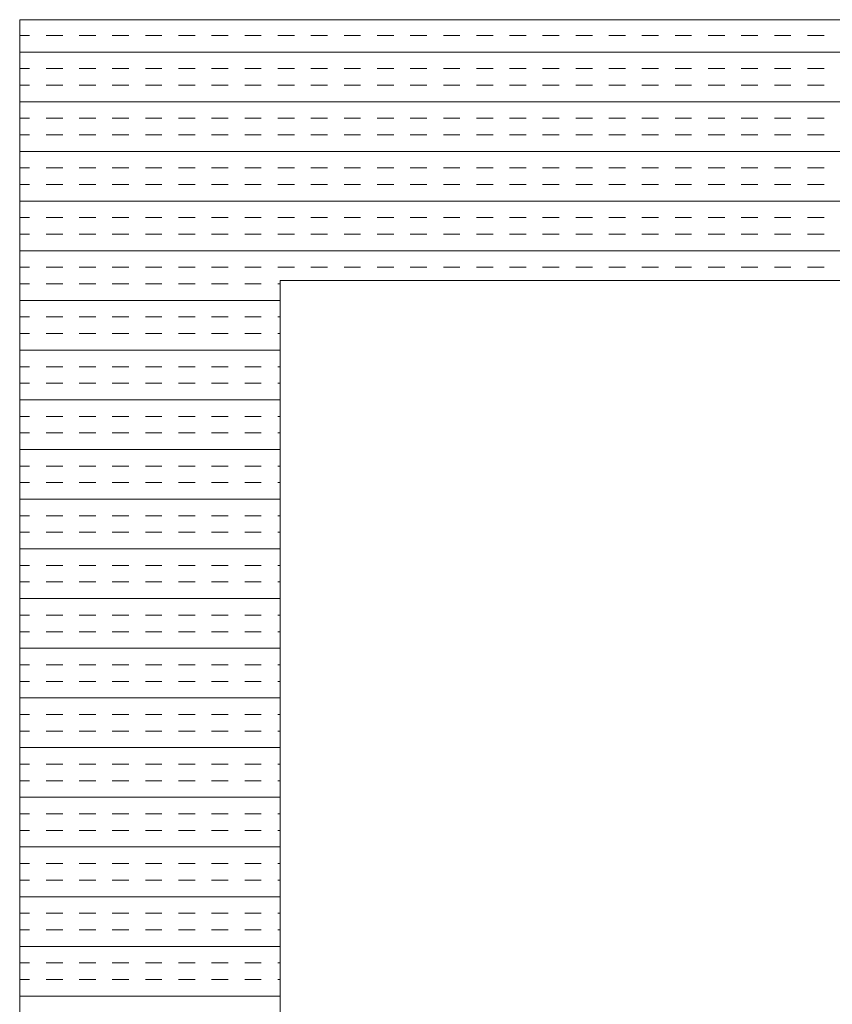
# Model space of a CAD drawing. Extents: x 3940905 to 4145695, y 925352 to 1109797.
# Tile 696 of 1056: x 4033880 to 4034036, y 1100421 to 1100610. Entities that reach past the tile are written whole.
import ezdxf

# ---------------------------------------------------------------- set-up
doc = ezdxf.new("R2010")
doc.units = 0
doc.header["$LTSCALE"] = 750
doc.header["$MEASUREMENT"] = 0
doc.layers.add('CKD Equipments', color=252, linetype='CONTINUOUS', lineweight=0)

msp = doc.modelspace()

# ---------------------------------------------------------------- linework, layer by layer
at = {"layer": 'CKD Equipments'}
for p, q in [((4034698.22, 1100610.1, -7.61), (4033880.22, 1100610.1, -7.61)), ((4033880.22, 1100610.1, -7.61), (4033880.22, 1099910.1, -7.61)), ((4034648.22, 1100560.1, -7.61), (4033930.22, 1100560.1, -7.61)), ((4033930.22, 1100560.1, -7.61), (4033930.22, 1099960.1, -7.61))]:
    msp.add_line(p, q, dxfattribs=at)
at = {"layer": 'CKD Equipments', "color": 4, "linetype": 'Continuous'}
for p, q in [((4033880.22, 1100607.08, -7.61), (4033882.12, 1100607.08, -7.61)), ((4033885.29, 1100607.08, -7.61), (4033888.47, 1100607.08, -7.61)), ((4033891.64, 1100607.08, -7.61), (4033894.82, 1100607.08, -7.61)), ((4033897.99, 1100607.08, -7.61), (4033901.17, 1100607.08, -7.61)), ((4033904.34, 1100607.08, -7.61), (4033907.52, 1100607.08, -7.61)), ((4033910.69, 1100607.08, -7.61), (4033913.87, 1100607.08, -7.61)), ((4033917.04, 1100607.08, -7.61), (4033920.22, 1100607.08, -7.61)), ((4033923.39, 1100607.08, -7.61), (4033926.57, 1100607.08, -7.61)), ((4033929.74, 1100607.08, -7.61), (4033932.92, 1100607.08, -7.61)), ((4033936.09, 1100607.08, -7.61), (4033939.27, 1100607.08, -7.61)), ((4033942.44, 1100607.08, -7.61), (4033945.62, 1100607.08, -7.61)), ((4033948.79, 1100607.08, -7.61), (4033951.97, 1100607.08, -7.61)), ((4033955.14, 1100607.08, -7.61), (4033958.32, 1100607.08, -7.61)), ((4033961.49, 1100607.08, -7.61), (4033964.67, 1100607.08, -7.61)), ((4033967.84, 1100607.08, -7.61), (4033971.02, 1100607.08, -7.61)), ((4033974.19, 1100607.08, -7.61), (4033977.37, 1100607.08, -7.61)), ((4033980.54, 1100607.08, -7.61), (4033983.72, 1100607.08, -7.61)), ((4033986.89, 1100607.08, -7.61), (4033990.07, 1100607.08, -7.61)), ((4033993.24, 1100607.08, -7.61), (4033996.42, 1100607.08, -7.61)), ((4033999.59, 1100607.08, -7.61), (4034002.77, 1100607.08, -7.61)), ((4034005.94, 1100607.08, -7.61), (4034009.12, 1100607.08, -7.61)), ((4034012.29, 1100607.08, -7.61), (4034015.47, 1100607.08, -7.61)), ((4034018.64, 1100607.08, -7.61), (4034021.82, 1100607.08, -7.61)), ((4034024.99, 1100607.08, -7.61), (4034028.17, 1100607.08, -7.61)), ((4034031.34, 1100607.08, -7.61), (4034034.52, 1100607.08, -7.61)), ((4033880.22, 1100603.91, -7.61), (4034698.22, 1100603.91, -7.61)), ((4033880.22, 1100600.73, -7.61), (4033882.12, 1100600.73, -7.61)), ((4033885.29, 1100600.73, -7.61), (4033888.47, 1100600.73, -7.61)), ((4033891.64, 1100600.73, -7.61), (4033894.82, 1100600.73, -7.61)), ((4033897.99, 1100600.73, -7.61), (4033901.17, 1100600.73, -7.61)), ((4033904.34, 1100600.73, -7.61), (4033907.52, 1100600.73, -7.61)), ((4033910.69, 1100600.73, -7.61), (4033913.87, 1100600.73, -7.61)), ((4033917.04, 1100600.73, -7.61), (4033920.22, 1100600.73, -7.61)), ((4033923.39, 1100600.73, -7.61), (4033926.57, 1100600.73, -7.61)), ((4033929.74, 1100600.73, -7.61), (4033932.92, 1100600.73, -7.61)), ((4033936.09, 1100600.73, -7.61), (4033939.27, 1100600.73, -7.61)), ((4033942.44, 1100600.73, -7.61), (4033945.62, 1100600.73, -7.61)), ((4033948.79, 1100600.73, -7.61), (4033951.97, 1100600.73, -7.61)), ((4033955.14, 1100600.73, -7.61), (4033958.32, 1100600.73, -7.61)), ((4033961.49, 1100600.73, -7.61), (4033964.67, 1100600.73, -7.61)), ((4033967.84, 1100600.73, -7.61), (4033971.02, 1100600.73, -7.61)), ((4033974.19, 1100600.73, -7.61), (4033977.37, 1100600.73, -7.61)), ((4033980.54, 1100600.73, -7.61), (4033983.72, 1100600.73, -7.61)), ((4033986.89, 1100600.73, -7.61), (4033990.07, 1100600.73, -7.61)), ((4033993.24, 1100600.73, -7.61), (4033996.42, 1100600.73, -7.61)), ((4033999.59, 1100600.73, -7.61), (4034002.77, 1100600.73, -7.61)), ((4034005.94, 1100600.73, -7.61), (4034009.12, 1100600.73, -7.61)), ((4034012.29, 1100600.73, -7.61), (4034015.47, 1100600.73, -7.61)), ((4034018.64, 1100600.73, -7.61), (4034021.82, 1100600.73, -7.61)), ((4034024.99, 1100600.73, -7.61), (4034028.17, 1100600.73, -7.61)), ((4034031.34, 1100600.73, -7.61), (4034034.52, 1100600.73, -7.61)), ((4033880.22, 1100597.56, -7.61), (4033882.12, 1100597.56, -7.61)), ((4033885.29, 1100597.56, -7.61), (4033888.47, 1100597.56, -7.61)), ((4033891.64, 1100597.56, -7.61), (4033894.82, 1100597.56, -7.61)), ((4033897.99, 1100597.56, -7.61), (4033901.17, 1100597.56, -7.61)), ((4033904.34, 1100597.56, -7.61), (4033907.52, 1100597.56, -7.61)), ((4033910.69, 1100597.56, -7.61), (4033913.87, 1100597.56, -7.61)), ((4033917.04, 1100597.56, -7.61), (4033920.22, 1100597.56, -7.61)), ((4033923.39, 1100597.56, -7.61), (4033926.57, 1100597.56, -7.61)), ((4033929.74, 1100597.56, -7.61), (4033932.92, 1100597.56, -7.61)), ((4033936.09, 1100597.56, -7.61), (4033939.27, 1100597.56, -7.61)), ((4033942.44, 1100597.56, -7.61), (4033945.62, 1100597.56, -7.61)), ((4033948.79, 1100597.56, -7.61), (4033951.97, 1100597.56, -7.61)), ((4033955.14, 1100597.56, -7.61), (4033958.32, 1100597.56, -7.61)), ((4033961.49, 1100597.56, -7.61), (4033964.67, 1100597.56, -7.61)), ((4033967.84, 1100597.56, -7.61), (4033971.02, 1100597.56, -7.61)), ((4033974.19, 1100597.56, -7.61), (4033977.37, 1100597.56, -7.61)), ((4033980.54, 1100597.56, -7.61), (4033983.72, 1100597.56, -7.61)), ((4033986.89, 1100597.56, -7.61), (4033990.07, 1100597.56, -7.61)), ((4033993.24, 1100597.56, -7.61), (4033996.42, 1100597.56, -7.61)), ((4033999.59, 1100597.56, -7.61), (4034002.77, 1100597.56, -7.61)), ((4034005.94, 1100597.56, -7.61), (4034009.12, 1100597.56, -7.61)), ((4034012.29, 1100597.56, -7.61), (4034015.47, 1100597.56, -7.61)), ((4034018.64, 1100597.56, -7.61), (4034021.82, 1100597.56, -7.61)), ((4034024.99, 1100597.56, -7.61), (4034028.17, 1100597.56, -7.61)), ((4034031.34, 1100597.56, -7.61), (4034034.52, 1100597.56, -7.61)), ((4033880.22, 1100594.38, -7.61), (4034698.22, 1100594.38, -7.61)), ((4033880.22, 1100591.21, -7.61), (4033882.12, 1100591.21, -7.61)), ((4033885.29, 1100591.21, -7.61), (4033888.47, 1100591.21, -7.61)), ((4033891.64, 1100591.21, -7.61), (4033894.82, 1100591.21, -7.61)), ((4033897.99, 1100591.21, -7.61), (4033901.17, 1100591.21, -7.61)), ((4033904.34, 1100591.21, -7.61), (4033907.52, 1100591.21, -7.61)), ((4033910.69, 1100591.21, -7.61), (4033913.87, 1100591.21, -7.61)), ((4033917.04, 1100591.21, -7.61), (4033920.22, 1100591.21, -7.61)), ((4033923.39, 1100591.21, -7.61), (4033926.57, 1100591.21, -7.61)), ((4033929.74, 1100591.21, -7.61), (4033932.92, 1100591.21, -7.61)), ((4033936.09, 1100591.21, -7.61), (4033939.27, 1100591.21, -7.61)), ((4033942.44, 1100591.21, -7.61), (4033945.62, 1100591.21, -7.61)), ((4033948.79, 1100591.21, -7.61), (4033951.97, 1100591.21, -7.61)), ((4033955.14, 1100591.21, -7.61), (4033958.32, 1100591.21, -7.61)), ((4033961.49, 1100591.21, -7.61), (4033964.67, 1100591.21, -7.61)), ((4033967.84, 1100591.21, -7.61), (4033971.02, 1100591.21, -7.61)), ((4033974.19, 1100591.21, -7.61), (4033977.37, 1100591.21, -7.61)), ((4033980.54, 1100591.21, -7.61), (4033983.72, 1100591.21, -7.61)), ((4033986.89, 1100591.21, -7.61), (4033990.07, 1100591.21, -7.61)), ((4033993.24, 1100591.21, -7.61), (4033996.42, 1100591.21, -7.61)), ((4033999.59, 1100591.21, -7.61), (4034002.77, 1100591.21, -7.61)), ((4034005.94, 1100591.21, -7.61), (4034009.12, 1100591.21, -7.61)), ((4034012.29, 1100591.21, -7.61), (4034015.47, 1100591.21, -7.61)), ((4034018.64, 1100591.21, -7.61), (4034021.82, 1100591.21, -7.61)), ((4034024.99, 1100591.21, -7.61), (4034028.17, 1100591.21, -7.61)), ((4034031.34, 1100591.21, -7.61), (4034034.52, 1100591.21, -7.61)), ((4033880.22, 1100588.03, -7.61), (4033882.12, 1100588.03, -7.61)), ((4033885.29, 1100588.03, -7.61), (4033888.47, 1100588.03, -7.61)), ((4033891.64, 1100588.03, -7.61), (4033894.82, 1100588.03, -7.61)), ((4033897.99, 1100588.03, -7.61), (4033901.17, 1100588.03, -7.61)), ((4033904.34, 1100588.03, -7.61), (4033907.52, 1100588.03, -7.61)), ((4033910.69, 1100588.03, -7.61), (4033913.87, 1100588.03, -7.61)), ((4033917.04, 1100588.03, -7.61), (4033920.22, 1100588.03, -7.61)), ((4033923.39, 1100588.03, -7.61), (4033926.57, 1100588.03, -7.61)), ((4033929.74, 1100588.03, -7.61), (4033932.92, 1100588.03, -7.61)), ((4033936.09, 1100588.03, -7.61), (4033939.27, 1100588.03, -7.61)), ((4033942.44, 1100588.03, -7.61), (4033945.62, 1100588.03, -7.61)), ((4033948.79, 1100588.03, -7.61), (4033951.97, 1100588.03, -7.61)), ((4033955.14, 1100588.03, -7.61), (4033958.32, 1100588.03, -7.61)), ((4033961.49, 1100588.03, -7.61), (4033964.67, 1100588.03, -7.61)), ((4033967.84, 1100588.03, -7.61), (4033971.02, 1100588.03, -7.61)), ((4033974.19, 1100588.03, -7.61), (4033977.37, 1100588.03, -7.61)), ((4033980.54, 1100588.03, -7.61), (4033983.72, 1100588.03, -7.61)), ((4033986.89, 1100588.03, -7.61), (4033990.07, 1100588.03, -7.61)), ((4033993.24, 1100588.03, -7.61), (4033996.42, 1100588.03, -7.61)), ((4033999.59, 1100588.03, -7.61), (4034002.77, 1100588.03, -7.61)), ((4034005.94, 1100588.03, -7.61), (4034009.12, 1100588.03, -7.61)), ((4034012.29, 1100588.03, -7.61), (4034015.47, 1100588.03, -7.61)), ((4034018.64, 1100588.03, -7.61), (4034021.82, 1100588.03, -7.61)), ((4034024.99, 1100588.03, -7.61), (4034028.17, 1100588.03, -7.61)), ((4034031.34, 1100588.03, -7.61), (4034034.52, 1100588.03, -7.61)), ((4033880.22, 1100584.86, -7.61), (4034698.22, 1100584.86, -7.61)), ((4033880.22, 1100581.68, -7.61), (4033882.12, 1100581.68, -7.61)), ((4033885.29, 1100581.68, -7.61), (4033888.47, 1100581.68, -7.61)), ((4033891.64, 1100581.68, -7.61), (4033894.82, 1100581.68, -7.61)), ((4033897.99, 1100581.68, -7.61), (4033901.17, 1100581.68, -7.61)), ((4033904.34, 1100581.68, -7.61), (4033907.52, 1100581.68, -7.61)), ((4033910.69, 1100581.68, -7.61), (4033913.87, 1100581.68, -7.61)), ((4033917.04, 1100581.68, -7.61), (4033920.22, 1100581.68, -7.61)), ((4033923.39, 1100581.68, -7.61), (4033926.57, 1100581.68, -7.61)), ((4033929.74, 1100581.68, -7.61), (4033932.92, 1100581.68, -7.61)), ((4033936.09, 1100581.68, -7.61), (4033939.27, 1100581.68, -7.61)), ((4033942.44, 1100581.68, -7.61), (4033945.62, 1100581.68, -7.61)), ((4033948.79, 1100581.68, -7.61), (4033951.97, 1100581.68, -7.61)), ((4033955.14, 1100581.68, -7.61), (4033958.32, 1100581.68, -7.61)), ((4033961.49, 1100581.68, -7.61), (4033964.67, 1100581.68, -7.61)), ((4033967.84, 1100581.68, -7.61), (4033971.02, 1100581.68, -7.61)), ((4033974.19, 1100581.68, -7.61), (4033977.37, 1100581.68, -7.61)), ((4033980.54, 1100581.68, -7.61), (4033983.72, 1100581.68, -7.61)), ((4033986.89, 1100581.68, -7.61), (4033990.07, 1100581.68, -7.61)), ((4033993.24, 1100581.68, -7.61), (4033996.42, 1100581.68, -7.61)), ((4033999.59, 1100581.68, -7.61), (4034002.77, 1100581.68, -7.61)), ((4034005.94, 1100581.68, -7.61), (4034009.12, 1100581.68, -7.61)), ((4034012.29, 1100581.68, -7.61), (4034015.47, 1100581.68, -7.61)), ((4034018.64, 1100581.68, -7.61), (4034021.82, 1100581.68, -7.61)), ((4034024.99, 1100581.68, -7.61), (4034028.17, 1100581.68, -7.61)), ((4034031.34, 1100581.68, -7.61), (4034034.52, 1100581.68, -7.61)), ((4033880.22, 1100578.51, -7.61), (4033882.12, 1100578.51, -7.61)), ((4033885.29, 1100578.51, -7.61), (4033888.47, 1100578.51, -7.61)), ((4033891.64, 1100578.51, -7.61), (4033894.82, 1100578.51, -7.61)), ((4033897.99, 1100578.51, -7.61), (4033901.17, 1100578.51, -7.61)), ((4033904.34, 1100578.51, -7.61), (4033907.52, 1100578.51, -7.61)), ((4033910.69, 1100578.51, -7.61), (4033913.87, 1100578.51, -7.61)), ((4033917.04, 1100578.51, -7.61), (4033920.22, 1100578.51, -7.61)), ((4033923.39, 1100578.51, -7.61), (4033926.57, 1100578.51, -7.61)), ((4033929.74, 1100578.51, -7.61), (4033932.92, 1100578.51, -7.61)), ((4033936.09, 1100578.51, -7.61), (4033939.27, 1100578.51, -7.61)), ((4033942.44, 1100578.51, -7.61), (4033945.62, 1100578.51, -7.61)), ((4033948.79, 1100578.51, -7.61), (4033951.97, 1100578.51, -7.61)), ((4033955.14, 1100578.51, -7.61), (4033958.32, 1100578.51, -7.61)), ((4033961.49, 1100578.51, -7.61), (4033964.67, 1100578.51, -7.61)), ((4033967.84, 1100578.51, -7.61), (4033971.02, 1100578.51, -7.61)), ((4033974.19, 1100578.51, -7.61), (4033977.37, 1100578.51, -7.61)), ((4033980.54, 1100578.51, -7.61), (4033983.72, 1100578.51, -7.61)), ((4033986.89, 1100578.51, -7.61), (4033990.07, 1100578.51, -7.61)), ((4033993.24, 1100578.51, -7.61), (4033996.42, 1100578.51, -7.61)), ((4033999.59, 1100578.51, -7.61), (4034002.77, 1100578.51, -7.61)), ((4034005.94, 1100578.51, -7.61), (4034009.12, 1100578.51, -7.61)), ((4034012.29, 1100578.51, -7.61), (4034015.47, 1100578.51, -7.61)), ((4034018.64, 1100578.51, -7.61), (4034021.82, 1100578.51, -7.61)), ((4034024.99, 1100578.51, -7.61), (4034028.17, 1100578.51, -7.61)), ((4034031.34, 1100578.51, -7.61), (4034034.52, 1100578.51, -7.61)), ((4033880.22, 1100575.33, -7.61), (4034698.22, 1100575.33, -7.61)), ((4033880.22, 1100572.16, -7.61), (4033882.12, 1100572.16, -7.61)), ((4033885.29, 1100572.16, -7.61), (4033888.47, 1100572.16, -7.61)), ((4033891.64, 1100572.16, -7.61), (4033894.82, 1100572.16, -7.61)), ((4033897.99, 1100572.16, -7.61), (4033901.17, 1100572.16, -7.61)), ((4033904.34, 1100572.16, -7.61), (4033907.52, 1100572.16, -7.61)), ((4033910.69, 1100572.16, -7.61), (4033913.87, 1100572.16, -7.61)), ((4033917.04, 1100572.16, -7.61), (4033920.22, 1100572.16, -7.61)), ((4033923.39, 1100572.16, -7.61), (4033926.57, 1100572.16, -7.61)), ((4033929.74, 1100572.16, -7.61), (4033932.92, 1100572.16, -7.61)), ((4033936.09, 1100572.16, -7.61), (4033939.27, 1100572.16, -7.61)), ((4033942.44, 1100572.16, -7.61), (4033945.62, 1100572.16, -7.61)), ((4033948.79, 1100572.16, -7.61), (4033951.97, 1100572.16, -7.61)), ((4033955.14, 1100572.16, -7.61), (4033958.32, 1100572.16, -7.61)), ((4033961.49, 1100572.16, -7.61), (4033964.67, 1100572.16, -7.61)), ((4033967.84, 1100572.16, -7.61), (4033971.02, 1100572.16, -7.61)), ((4033974.19, 1100572.16, -7.61), (4033977.37, 1100572.16, -7.61)), ((4033980.54, 1100572.16, -7.61), (4033983.72, 1100572.16, -7.61)), ((4033986.89, 1100572.16, -7.61), (4033990.07, 1100572.16, -7.61)), ((4033993.24, 1100572.16, -7.61), (4033996.42, 1100572.16, -7.61)), ((4033999.59, 1100572.16, -7.61), (4034002.77, 1100572.16, -7.61)), ((4034005.94, 1100572.16, -7.61), (4034009.12, 1100572.16, -7.61)), ((4034012.29, 1100572.16, -7.61), (4034015.47, 1100572.16, -7.61)), ((4034018.64, 1100572.16, -7.61), (4034021.82, 1100572.16, -7.61)), ((4034024.99, 1100572.16, -7.61), (4034028.17, 1100572.16, -7.61)), ((4034031.34, 1100572.16, -7.61), (4034034.52, 1100572.16, -7.61)), ((4033880.22, 1100568.98, -7.61), (4033882.12, 1100568.98, -7.61)), ((4033885.29, 1100568.98, -7.61), (4033888.47, 1100568.98, -7.61)), ((4033891.64, 1100568.98, -7.61), (4033894.82, 1100568.98, -7.61)), ((4033897.99, 1100568.98, -7.61), (4033901.17, 1100568.98, -7.61)), ((4033904.34, 1100568.98, -7.61), (4033907.52, 1100568.98, -7.61)), ((4033910.69, 1100568.98, -7.61), (4033913.87, 1100568.98, -7.61)), ((4033917.04, 1100568.98, -7.61), (4033920.22, 1100568.98, -7.61)), ((4033923.39, 1100568.98, -7.61), (4033926.57, 1100568.98, -7.61)), ((4033929.74, 1100568.98, -7.61), (4033932.92, 1100568.98, -7.61)), ((4033936.09, 1100568.98, -7.61), (4033939.27, 1100568.98, -7.61)), ((4033942.44, 1100568.98, -7.61), (4033945.62, 1100568.98, -7.61)), ((4033948.79, 1100568.98, -7.61), (4033951.97, 1100568.98, -7.61)), ((4033955.14, 1100568.98, -7.61), (4033958.32, 1100568.98, -7.61)), ((4033961.49, 1100568.98, -7.61), (4033964.67, 1100568.98, -7.61)), ((4033967.84, 1100568.98, -7.61), (4033971.02, 1100568.98, -7.61)), ((4033974.19, 1100568.98, -7.61), (4033977.37, 1100568.98, -7.61)), ((4033980.54, 1100568.98, -7.61), (4033983.72, 1100568.98, -7.61)), ((4033986.89, 1100568.98, -7.61), (4033990.07, 1100568.98, -7.61)), ((4033993.24, 1100568.98, -7.61), (4033996.42, 1100568.98, -7.61)), ((4033999.59, 1100568.98, -7.61), (4034002.77, 1100568.98, -7.61)), ((4034005.94, 1100568.98, -7.61), (4034009.12, 1100568.98, -7.61)), ((4034012.29, 1100568.98, -7.61), (4034015.47, 1100568.98, -7.61)), ((4034018.64, 1100568.98, -7.61), (4034021.82, 1100568.98, -7.61)), ((4034024.99, 1100568.98, -7.61), (4034028.17, 1100568.98, -7.61)), ((4034031.34, 1100568.98, -7.61), (4034034.52, 1100568.98, -7.61)), ((4033880.22, 1100565.81, -7.61), (4034698.22, 1100565.81, -7.61)), ((4033880.22, 1100562.63, -7.61), (4033882.12, 1100562.63, -7.61)), ((4033885.29, 1100562.63, -7.61), (4033888.47, 1100562.63, -7.61)), ((4033891.64, 1100562.63, -7.61), (4033894.82, 1100562.63, -7.61)), ((4033897.99, 1100562.63, -7.61), (4033901.17, 1100562.63, -7.61)), ((4033904.34, 1100562.63, -7.61), (4033907.52, 1100562.63, -7.61)), ((4033910.69, 1100562.63, -7.61), (4033913.87, 1100562.63, -7.61)), ((4033917.04, 1100562.63, -7.61), (4033920.22, 1100562.63, -7.61)), ((4033923.39, 1100562.63, -7.61), (4033926.57, 1100562.63, -7.61)), ((4033929.74, 1100562.63, -7.61), (4033932.92, 1100562.63, -7.61)), ((4033936.09, 1100562.63, -7.61), (4033939.27, 1100562.63, -7.61)), ((4033942.44, 1100562.63, -7.61), (4033945.62, 1100562.63, -7.61)), ((4033948.79, 1100562.63, -7.61), (4033951.97, 1100562.63, -7.61)), ((4033955.14, 1100562.63, -7.61), (4033958.32, 1100562.63, -7.61)), ((4033961.49, 1100562.63, -7.61), (4033964.67, 1100562.63, -7.61)), ((4033967.84, 1100562.63, -7.61), (4033971.02, 1100562.63, -7.61)), ((4033974.19, 1100562.63, -7.61), (4033977.37, 1100562.63, -7.61)), ((4033980.54, 1100562.63, -7.61), (4033983.72, 1100562.63, -7.61)), ((4033986.89, 1100562.63, -7.61), (4033990.07, 1100562.63, -7.61)), ((4033993.24, 1100562.63, -7.61), (4033996.42, 1100562.63, -7.61)), ((4033999.59, 1100562.63, -7.61), (4034002.77, 1100562.63, -7.61)), ((4034005.94, 1100562.63, -7.61), (4034009.12, 1100562.63, -7.61)), ((4034012.29, 1100562.63, -7.61), (4034015.47, 1100562.63, -7.61)), ((4034018.64, 1100562.63, -7.61), (4034021.82, 1100562.63, -7.61)), ((4034024.99, 1100562.63, -7.61), (4034028.17, 1100562.63, -7.61)), ((4034031.34, 1100562.63, -7.61), (4034034.52, 1100562.63, -7.61)), ((4033880.22, 1100559.46, -7.61), (4033882.12, 1100559.46, -7.61)), ((4033885.29, 1100559.46, -7.61), (4033888.47, 1100559.46, -7.61)), ((4033891.64, 1100559.46, -7.61), (4033894.82, 1100559.46, -7.61)), ((4033897.99, 1100559.46, -7.61), (4033901.17, 1100559.46, -7.61)), ((4033904.34, 1100559.46, -7.61), (4033907.52, 1100559.46, -7.61)), ((4033910.69, 1100559.46, -7.61), (4033913.87, 1100559.46, -7.61)), ((4033917.04, 1100559.46, -7.61), (4033920.22, 1100559.46, -7.61)), ((4033923.39, 1100559.46, -7.61), (4033926.57, 1100559.46, -7.61)), ((4033929.74, 1100559.46, -7.61), (4033930.22, 1100559.46, -7.61)), ((4033880.22, 1100556.28, -7.61), (4033930.22, 1100556.28, -7.61)), ((4033880.22, 1100553.11, -7.61), (4033882.12, 1100553.11, -7.61)), ((4033885.29, 1100553.11, -7.61), (4033888.47, 1100553.11, -7.61)), ((4033891.64, 1100553.11, -7.61), (4033894.82, 1100553.11, -7.61)), ((4033897.99, 1100553.11, -7.61), (4033901.17, 1100553.11, -7.61)), ((4033904.34, 1100553.11, -7.61), (4033907.52, 1100553.11, -7.61)), ((4033910.69, 1100553.11, -7.61), (4033913.87, 1100553.11, -7.61)), ((4033917.04, 1100553.11, -7.61), (4033920.22, 1100553.11, -7.61)), ((4033923.39, 1100553.11, -7.61), (4033926.57, 1100553.11, -7.61)), ((4033929.74, 1100553.11, -7.61), (4033930.22, 1100553.11, -7.61)), ((4033880.22, 1100549.93, -7.61), (4033882.12, 1100549.93, -7.61)), ((4033885.29, 1100549.93, -7.61), (4033888.47, 1100549.93, -7.61)), ((4033891.64, 1100549.93, -7.61), (4033894.82, 1100549.93, -7.61)), ((4033897.99, 1100549.93, -7.61), (4033901.17, 1100549.93, -7.61)), ((4033904.34, 1100549.93, -7.61), (4033907.52, 1100549.93, -7.61)), ((4033910.69, 1100549.93, -7.61), (4033913.87, 1100549.93, -7.61)), ((4033917.04, 1100549.93, -7.61), (4033920.22, 1100549.93, -7.61)), ((4033923.39, 1100549.93, -7.61), (4033926.57, 1100549.93, -7.61)), ((4033929.74, 1100549.93, -7.61), (4033930.22, 1100549.93, -7.61)), ((4033880.22, 1100546.76, -7.61), (4033930.22, 1100546.76, -7.61)), ((4033880.22, 1100543.58, -7.61), (4033882.12, 1100543.58, -7.61)), ((4033885.29, 1100543.58, -7.61), (4033888.47, 1100543.58, -7.61)), ((4033891.64, 1100543.58, -7.61), (4033894.82, 1100543.58, -7.61)), ((4033897.99, 1100543.58, -7.61), (4033901.17, 1100543.58, -7.61)), ((4033904.34, 1100543.58, -7.61), (4033907.52, 1100543.58, -7.61)), ((4033910.69, 1100543.58, -7.61), (4033913.87, 1100543.58, -7.61)), ((4033917.04, 1100543.58, -7.61), (4033920.22, 1100543.58, -7.61)), ((4033923.39, 1100543.58, -7.61), (4033926.57, 1100543.58, -7.61)), ((4033929.74, 1100543.58, -7.61), (4033930.22, 1100543.58, -7.61)), ((4033880.22, 1100540.41, -7.61), (4033882.12, 1100540.41, -7.61)), ((4033885.29, 1100540.41, -7.61), (4033888.47, 1100540.41, -7.61)), ((4033891.64, 1100540.41, -7.61), (4033894.82, 1100540.41, -7.61)), ((4033897.99, 1100540.41, -7.61), (4033901.17, 1100540.41, -7.61)), ((4033904.34, 1100540.41, -7.61), (4033907.52, 1100540.41, -7.61)), ((4033910.69, 1100540.41, -7.61), (4033913.87, 1100540.41, -7.61)), ((4033917.04, 1100540.41, -7.61), (4033920.22, 1100540.41, -7.61)), ((4033923.39, 1100540.41, -7.61), (4033926.57, 1100540.41, -7.61)), ((4033929.74, 1100540.41, -7.61), (4033930.22, 1100540.41, -7.61)), ((4033880.22, 1100537.23, -7.61), (4033930.22, 1100537.23, -7.61)), ((4033880.22, 1100534.06, -7.61), (4033882.12, 1100534.06, -7.61)), ((4033885.29, 1100534.06, -7.61), (4033888.47, 1100534.06, -7.61)), ((4033891.64, 1100534.06, -7.61), (4033894.82, 1100534.06, -7.61)), ((4033897.99, 1100534.06, -7.61), (4033901.17, 1100534.06, -7.61)), ((4033904.34, 1100534.06, -7.61), (4033907.52, 1100534.06, -7.61)), ((4033910.69, 1100534.06, -7.61), (4033913.87, 1100534.06, -7.61)), ((4033917.04, 1100534.06, -7.61), (4033920.22, 1100534.06, -7.61)), ((4033923.39, 1100534.06, -7.61), (4033926.57, 1100534.06, -7.61)), ((4033929.74, 1100534.06, -7.61), (4033930.22, 1100534.06, -7.61)), ((4033880.22, 1100530.88, -7.61), (4033882.12, 1100530.88, -7.61)), ((4033885.29, 1100530.88, -7.61), (4033888.47, 1100530.88, -7.61)), ((4033891.64, 1100530.88, -7.61), (4033894.82, 1100530.88, -7.61)), ((4033897.99, 1100530.88, -7.61), (4033901.17, 1100530.88, -7.61)), ((4033904.34, 1100530.88, -7.61), (4033907.52, 1100530.88, -7.61)), ((4033910.69, 1100530.88, -7.61), (4033913.87, 1100530.88, -7.61)), ((4033917.04, 1100530.88, -7.61), (4033920.22, 1100530.88, -7.61)), ((4033923.39, 1100530.88, -7.61), (4033926.57, 1100530.88, -7.61)), ((4033929.74, 1100530.88, -7.61), (4033930.22, 1100530.88, -7.61)), ((4033880.22, 1100527.71, -7.61), (4033930.22, 1100527.71, -7.61)), ((4033880.22, 1100524.53, -7.61), (4033882.12, 1100524.53, -7.61)), ((4033885.29, 1100524.53, -7.61), (4033888.47, 1100524.53, -7.61)), ((4033891.64, 1100524.53, -7.61), (4033894.82, 1100524.53, -7.61)), ((4033897.99, 1100524.53, -7.61), (4033901.17, 1100524.53, -7.61)), ((4033904.34, 1100524.53, -7.61), (4033907.52, 1100524.53, -7.61)), ((4033910.69, 1100524.53, -7.61), (4033913.87, 1100524.53, -7.61)), ((4033917.04, 1100524.53, -7.61), (4033920.22, 1100524.53, -7.61)), ((4033923.39, 1100524.53, -7.61), (4033926.57, 1100524.53, -7.61)), ((4033929.74, 1100524.53, -7.61), (4033930.22, 1100524.53, -7.61)), ((4033880.22, 1100521.36, -7.61), (4033882.12, 1100521.36, -7.61)), ((4033885.29, 1100521.36, -7.61), (4033888.47, 1100521.36, -7.61)), ((4033891.64, 1100521.36, -7.61), (4033894.82, 1100521.36, -7.61)), ((4033897.99, 1100521.36, -7.61), (4033901.17, 1100521.36, -7.61)), ((4033904.34, 1100521.36, -7.61), (4033907.52, 1100521.36, -7.61)), ((4033910.69, 1100521.36, -7.61), (4033913.87, 1100521.36, -7.61)), ((4033917.04, 1100521.36, -7.61), (4033920.22, 1100521.36, -7.61)), ((4033923.39, 1100521.36, -7.61), (4033926.57, 1100521.36, -7.61)), ((4033929.74, 1100521.36, -7.61), (4033930.22, 1100521.36, -7.61)), ((4033880.22, 1100518.18, -7.61), (4033930.22, 1100518.18, -7.61)), ((4033880.22, 1100515.01, -7.61), (4033882.12, 1100515.01, -7.61)), ((4033885.29, 1100515.01, -7.61), (4033888.47, 1100515.01, -7.61)), ((4033891.64, 1100515.01, -7.61), (4033894.82, 1100515.01, -7.61)), ((4033897.99, 1100515.01, -7.61), (4033901.17, 1100515.01, -7.61)), ((4033904.34, 1100515.01, -7.61), (4033907.52, 1100515.01, -7.61)), ((4033910.69, 1100515.01, -7.61), (4033913.87, 1100515.01, -7.61)), ((4033917.04, 1100515.01, -7.61), (4033920.22, 1100515.01, -7.61)), ((4033923.39, 1100515.01, -7.61), (4033926.57, 1100515.01, -7.61)), ((4033929.74, 1100515.01, -7.61), (4033930.22, 1100515.01, -7.61)), ((4033880.22, 1100511.83, -7.61), (4033882.12, 1100511.83, -7.61)), ((4033885.29, 1100511.83, -7.61), (4033888.47, 1100511.83, -7.61)), ((4033891.64, 1100511.83, -7.61), (4033894.82, 1100511.83, -7.61)), ((4033897.99, 1100511.83, -7.61), (4033901.17, 1100511.83, -7.61)), ((4033904.34, 1100511.83, -7.61), (4033907.52, 1100511.83, -7.61)), ((4033910.69, 1100511.83, -7.61), (4033913.87, 1100511.83, -7.61)), ((4033917.04, 1100511.83, -7.61), (4033920.22, 1100511.83, -7.61)), ((4033923.39, 1100511.83, -7.61), (4033926.57, 1100511.83, -7.61)), ((4033929.74, 1100511.83, -7.61), (4033930.22, 1100511.83, -7.61)), ((4033880.22, 1100508.66, -7.61), (4033930.22, 1100508.66, -7.61)), ((4033880.22, 1100505.48, -7.61), (4033882.12, 1100505.48, -7.61)), ((4033885.29, 1100505.48, -7.61), (4033888.47, 1100505.48, -7.61)), ((4033891.64, 1100505.48, -7.61), (4033894.82, 1100505.48, -7.61)), ((4033897.99, 1100505.48, -7.61), (4033901.17, 1100505.48, -7.61)), ((4033904.34, 1100505.48, -7.61), (4033907.52, 1100505.48, -7.61)), ((4033910.69, 1100505.48, -7.61), (4033913.87, 1100505.48, -7.61)), ((4033917.04, 1100505.48, -7.61), (4033920.22, 1100505.48, -7.61)), ((4033923.39, 1100505.48, -7.61), (4033926.57, 1100505.48, -7.61)), ((4033929.74, 1100505.48, -7.61), (4033930.22, 1100505.48, -7.61)), ((4033880.22, 1100502.31, -7.61), (4033882.12, 1100502.31, -7.61)), ((4033885.29, 1100502.31, -7.61), (4033888.47, 1100502.31, -7.61)), ((4033891.64, 1100502.31, -7.61), (4033894.82, 1100502.31, -7.61)), ((4033897.99, 1100502.31, -7.61), (4033901.17, 1100502.31, -7.61)), ((4033904.34, 1100502.31, -7.61), (4033907.52, 1100502.31, -7.61)), ((4033910.69, 1100502.31, -7.61), (4033913.87, 1100502.31, -7.61)), ((4033917.04, 1100502.31, -7.61), (4033920.22, 1100502.31, -7.61)), ((4033923.39, 1100502.31, -7.61), (4033926.57, 1100502.31, -7.61)), ((4033929.74, 1100502.31, -7.61), (4033930.22, 1100502.31, -7.61)), ((4033880.22, 1100499.13, -7.61), (4033930.22, 1100499.13, -7.61)), ((4033880.22, 1100495.96, -7.61), (4033882.12, 1100495.96, -7.61)), ((4033885.29, 1100495.96, -7.61), (4033888.47, 1100495.96, -7.61)), ((4033891.64, 1100495.96, -7.61), (4033894.82, 1100495.96, -7.61)), ((4033897.99, 1100495.96, -7.61), (4033901.17, 1100495.96, -7.61)), ((4033904.34, 1100495.96, -7.61), (4033907.52, 1100495.96, -7.61)), ((4033910.69, 1100495.96, -7.61), (4033913.87, 1100495.96, -7.61)), ((4033917.04, 1100495.96, -7.61), (4033920.22, 1100495.96, -7.61)), ((4033923.39, 1100495.96, -7.61), (4033926.57, 1100495.96, -7.61)), ((4033929.74, 1100495.96, -7.61), (4033930.22, 1100495.96, -7.61)), ((4033880.22, 1100492.78, -7.61), (4033882.12, 1100492.78, -7.61)), ((4033885.29, 1100492.78, -7.61), (4033888.47, 1100492.78, -7.61)), ((4033891.64, 1100492.78, -7.61), (4033894.82, 1100492.78, -7.61)), ((4033897.99, 1100492.78, -7.61), (4033901.17, 1100492.78, -7.61)), ((4033904.34, 1100492.78, -7.61), (4033907.52, 1100492.78, -7.61)), ((4033910.69, 1100492.78, -7.61), (4033913.87, 1100492.78, -7.61)), ((4033917.04, 1100492.78, -7.61), (4033920.22, 1100492.78, -7.61)), ((4033923.39, 1100492.78, -7.61), (4033926.57, 1100492.78, -7.61)), ((4033929.74, 1100492.78, -7.61), (4033930.22, 1100492.78, -7.61)), ((4033880.22, 1100489.61, -7.61), (4033930.22, 1100489.61, -7.61)), ((4033880.22, 1100486.43, -7.61), (4033882.12, 1100486.43, -7.61)), ((4033885.29, 1100486.43, -7.61), (4033888.47, 1100486.43, -7.61)), ((4033891.64, 1100486.43, -7.61), (4033894.82, 1100486.43, -7.61)), ((4033897.99, 1100486.43, -7.61), (4033901.17, 1100486.43, -7.61)), ((4033904.34, 1100486.43, -7.61), (4033907.52, 1100486.43, -7.61)), ((4033910.69, 1100486.43, -7.61), (4033913.87, 1100486.43, -7.61)), ((4033917.04, 1100486.43, -7.61), (4033920.22, 1100486.43, -7.61)), ((4033923.39, 1100486.43, -7.61), (4033926.57, 1100486.43, -7.61)), ((4033929.74, 1100486.43, -7.61), (4033930.22, 1100486.43, -7.61)), ((4033880.22, 1100483.26, -7.61), (4033882.12, 1100483.26, -7.61)), ((4033885.29, 1100483.26, -7.61), (4033888.47, 1100483.26, -7.61)), ((4033891.64, 1100483.26, -7.61), (4033894.82, 1100483.26, -7.61)), ((4033897.99, 1100483.26, -7.61), (4033901.17, 1100483.26, -7.61)), ((4033904.34, 1100483.26, -7.61), (4033907.52, 1100483.26, -7.61)), ((4033910.69, 1100483.26, -7.61), (4033913.87, 1100483.26, -7.61)), ((4033917.04, 1100483.26, -7.61), (4033920.22, 1100483.26, -7.61)), ((4033923.39, 1100483.26, -7.61), (4033926.57, 1100483.26, -7.61)), ((4033929.74, 1100483.26, -7.61), (4033930.22, 1100483.26, -7.61)), ((4033880.22, 1100480.08, -7.61), (4033930.22, 1100480.08, -7.61)), ((4033880.22, 1100476.91, -7.61), (4033882.12, 1100476.91, -7.61)), ((4033885.29, 1100476.91, -7.61), (4033888.47, 1100476.91, -7.61)), ((4033891.64, 1100476.91, -7.61), (4033894.82, 1100476.91, -7.61)), ((4033897.99, 1100476.91, -7.61), (4033901.17, 1100476.91, -7.61)), ((4033904.34, 1100476.91, -7.61), (4033907.52, 1100476.91, -7.61)), ((4033910.69, 1100476.91, -7.61), (4033913.87, 1100476.91, -7.61)), ((4033917.04, 1100476.91, -7.61), (4033920.22, 1100476.91, -7.61)), ((4033923.39, 1100476.91, -7.61), (4033926.57, 1100476.91, -7.61)), ((4033929.74, 1100476.91, -7.61), (4033930.22, 1100476.91, -7.61)), ((4033880.22, 1100473.73, -7.61), (4033882.12, 1100473.73, -7.61)), ((4033885.29, 1100473.73, -7.61), (4033888.47, 1100473.73, -7.61)), ((4033891.64, 1100473.73, -7.61), (4033894.82, 1100473.73, -7.61)), ((4033897.99, 1100473.73, -7.61), (4033901.17, 1100473.73, -7.61)), ((4033904.34, 1100473.73, -7.61), (4033907.52, 1100473.73, -7.61)), ((4033910.69, 1100473.73, -7.61), (4033913.87, 1100473.73, -7.61)), ((4033917.04, 1100473.73, -7.61), (4033920.22, 1100473.73, -7.61)), ((4033923.39, 1100473.73, -7.61), (4033926.57, 1100473.73, -7.61)), ((4033929.74, 1100473.73, -7.61), (4033930.22, 1100473.73, -7.61)), ((4033880.22, 1100470.56, -7.61), (4033930.22, 1100470.56, -7.61)), ((4033880.22, 1100467.38, -7.61), (4033882.12, 1100467.38, -7.61)), ((4033885.29, 1100467.38, -7.61), (4033888.47, 1100467.38, -7.61)), ((4033891.64, 1100467.38, -7.61), (4033894.82, 1100467.38, -7.61)), ((4033897.99, 1100467.38, -7.61), (4033901.17, 1100467.38, -7.61)), ((4033904.34, 1100467.38, -7.61), (4033907.52, 1100467.38, -7.61)), ((4033910.69, 1100467.38, -7.61), (4033913.87, 1100467.38, -7.61)), ((4033917.04, 1100467.38, -7.61), (4033920.22, 1100467.38, -7.61)), ((4033923.39, 1100467.38, -7.61), (4033926.57, 1100467.38, -7.61)), ((4033929.74, 1100467.38, -7.61), (4033930.22, 1100467.38, -7.61)), ((4033880.22, 1100464.21, -7.61), (4033882.12, 1100464.21, -7.61)), ((4033885.29, 1100464.21, -7.61), (4033888.47, 1100464.21, -7.61)), ((4033891.64, 1100464.21, -7.61), (4033894.82, 1100464.21, -7.61)), ((4033897.99, 1100464.21, -7.61), (4033901.17, 1100464.21, -7.61)), ((4033904.34, 1100464.21, -7.61), (4033907.52, 1100464.21, -7.61)), ((4033910.69, 1100464.21, -7.61), (4033913.87, 1100464.21, -7.61)), ((4033917.04, 1100464.21, -7.61), (4033920.22, 1100464.21, -7.61)), ((4033923.39, 1100464.21, -7.61), (4033926.57, 1100464.21, -7.61)), ((4033929.74, 1100464.21, -7.61), (4033930.22, 1100464.21, -7.61)), ((4033880.22, 1100461.03, -7.61), (4033930.22, 1100461.03, -7.61)), ((4033880.22, 1100457.86, -7.61), (4033882.12, 1100457.86, -7.61)), ((4033885.29, 1100457.86, -7.61), (4033888.47, 1100457.86, -7.61)), ((4033891.64, 1100457.86, -7.61), (4033894.82, 1100457.86, -7.61)), ((4033897.99, 1100457.86, -7.61), (4033901.17, 1100457.86, -7.61)), ((4033904.34, 1100457.86, -7.61), (4033907.52, 1100457.86, -7.61)), ((4033910.69, 1100457.86, -7.61), (4033913.87, 1100457.86, -7.61)), ((4033917.04, 1100457.86, -7.61), (4033920.22, 1100457.86, -7.61)), ((4033923.39, 1100457.86, -7.61), (4033926.57, 1100457.86, -7.61)), ((4033929.74, 1100457.86, -7.61), (4033930.22, 1100457.86, -7.61)), ((4033880.22, 1100454.68, -7.61), (4033882.12, 1100454.68, -7.61)), ((4033885.29, 1100454.68, -7.61), (4033888.47, 1100454.68, -7.61)), ((4033891.64, 1100454.68, -7.61), (4033894.82, 1100454.68, -7.61)), ((4033897.99, 1100454.68, -7.61), (4033901.17, 1100454.68, -7.61)), ((4033904.34, 1100454.68, -7.61), (4033907.52, 1100454.68, -7.61)), ((4033910.69, 1100454.68, -7.61), (4033913.87, 1100454.68, -7.61)), ((4033917.04, 1100454.68, -7.61), (4033920.22, 1100454.68, -7.61)), ((4033923.39, 1100454.68, -7.61), (4033926.57, 1100454.68, -7.61)), ((4033929.74, 1100454.68, -7.61), (4033930.22, 1100454.68, -7.61)), ((4033880.22, 1100451.51, -7.61), (4033930.22, 1100451.51, -7.61)), ((4033880.22, 1100448.33, -7.61), (4033882.12, 1100448.33, -7.61)), ((4033885.29, 1100448.33, -7.61), (4033888.47, 1100448.33, -7.61)), ((4033891.64, 1100448.33, -7.61), (4033894.82, 1100448.33, -7.61)), ((4033897.99, 1100448.33, -7.61), (4033901.17, 1100448.33, -7.61)), ((4033904.34, 1100448.33, -7.61), (4033907.52, 1100448.33, -7.61)), ((4033910.69, 1100448.33, -7.61), (4033913.87, 1100448.33, -7.61)), ((4033917.04, 1100448.33, -7.61), (4033920.22, 1100448.33, -7.61)), ((4033923.39, 1100448.33, -7.61), (4033926.57, 1100448.33, -7.61)), ((4033929.74, 1100448.33, -7.61), (4033930.22, 1100448.33, -7.61)), ((4033880.22, 1100445.16, -7.61), (4033882.12, 1100445.16, -7.61)), ((4033885.29, 1100445.16, -7.61), (4033888.47, 1100445.16, -7.61)), ((4033891.64, 1100445.16, -7.61), (4033894.82, 1100445.16, -7.61)), ((4033897.99, 1100445.16, -7.61), (4033901.17, 1100445.16, -7.61)), ((4033904.34, 1100445.16, -7.61), (4033907.52, 1100445.16, -7.61)), ((4033910.69, 1100445.16, -7.61), (4033913.87, 1100445.16, -7.61)), ((4033917.04, 1100445.16, -7.61), (4033920.22, 1100445.16, -7.61)), ((4033923.39, 1100445.16, -7.61), (4033926.57, 1100445.16, -7.61)), ((4033929.74, 1100445.16, -7.61), (4033930.22, 1100445.16, -7.61)), ((4033880.22, 1100441.98, -7.61), (4033930.22, 1100441.98, -7.61)), ((4033880.22, 1100438.81, -7.61), (4033882.12, 1100438.81, -7.61)), ((4033885.29, 1100438.81, -7.61), (4033888.47, 1100438.81, -7.61)), ((4033891.64, 1100438.81, -7.61), (4033894.82, 1100438.81, -7.61)), ((4033897.99, 1100438.81, -7.61), (4033901.17, 1100438.81, -7.61)), ((4033904.34, 1100438.81, -7.61), (4033907.52, 1100438.81, -7.61)), ((4033910.69, 1100438.81, -7.61), (4033913.87, 1100438.81, -7.61)), ((4033917.04, 1100438.81, -7.61), (4033920.22, 1100438.81, -7.61)), ((4033923.39, 1100438.81, -7.61), (4033926.57, 1100438.81, -7.61)), ((4033929.74, 1100438.81, -7.61), (4033930.22, 1100438.81, -7.61)), ((4033880.22, 1100435.63, -7.61), (4033882.12, 1100435.63, -7.61)), ((4033885.29, 1100435.63, -7.61), (4033888.47, 1100435.63, -7.61)), ((4033891.64, 1100435.63, -7.61), (4033894.82, 1100435.63, -7.61)), ((4033897.99, 1100435.63, -7.61), (4033901.17, 1100435.63, -7.61)), ((4033904.34, 1100435.63, -7.61), (4033907.52, 1100435.63, -7.61)), ((4033910.69, 1100435.63, -7.61), (4033913.87, 1100435.63, -7.61)), ((4033917.04, 1100435.63, -7.61), (4033920.22, 1100435.63, -7.61)), ((4033923.39, 1100435.63, -7.61), (4033926.57, 1100435.63, -7.61)), ((4033929.74, 1100435.63, -7.61), (4033930.22, 1100435.63, -7.61)), ((4033880.22, 1100432.46, -7.61), (4033930.22, 1100432.46, -7.61)), ((4033880.22, 1100429.28, -7.61), (4033882.12, 1100429.28, -7.61)), ((4033885.29, 1100429.28, -7.61), (4033888.47, 1100429.28, -7.61)), ((4033891.64, 1100429.28, -7.61), (4033894.82, 1100429.28, -7.61)), ((4033897.99, 1100429.28, -7.61), (4033901.17, 1100429.28, -7.61)), ((4033904.34, 1100429.28, -7.61), (4033907.52, 1100429.28, -7.61)), ((4033910.69, 1100429.28, -7.61), (4033913.87, 1100429.28, -7.61)), ((4033917.04, 1100429.28, -7.61), (4033920.22, 1100429.28, -7.61)), ((4033923.39, 1100429.28, -7.61), (4033926.57, 1100429.28, -7.61)), ((4033929.74, 1100429.28, -7.61), (4033930.22, 1100429.28, -7.61)), ((4033880.22, 1100426.11, -7.61), (4033882.12, 1100426.11, -7.61)), ((4033885.29, 1100426.11, -7.61), (4033888.47, 1100426.11, -7.61)), ((4033891.64, 1100426.11, -7.61), (4033894.82, 1100426.11, -7.61)), ((4033897.99, 1100426.11, -7.61), (4033901.17, 1100426.11, -7.61)), ((4033904.34, 1100426.11, -7.61), (4033907.52, 1100426.11, -7.61)), ((4033910.69, 1100426.11, -7.61), (4033913.87, 1100426.11, -7.61)), ((4033917.04, 1100426.11, -7.61), (4033920.22, 1100426.11, -7.61)), ((4033923.39, 1100426.11, -7.61), (4033926.57, 1100426.11, -7.61)), ((4033929.74, 1100426.11, -7.61), (4033930.22, 1100426.11, -7.61)), ((4033880.22, 1100422.93, -7.61), (4033930.22, 1100422.93, -7.61))]:
    msp.add_line(p, q, dxfattribs=at)

doc.saveas('drawing.dxf')
